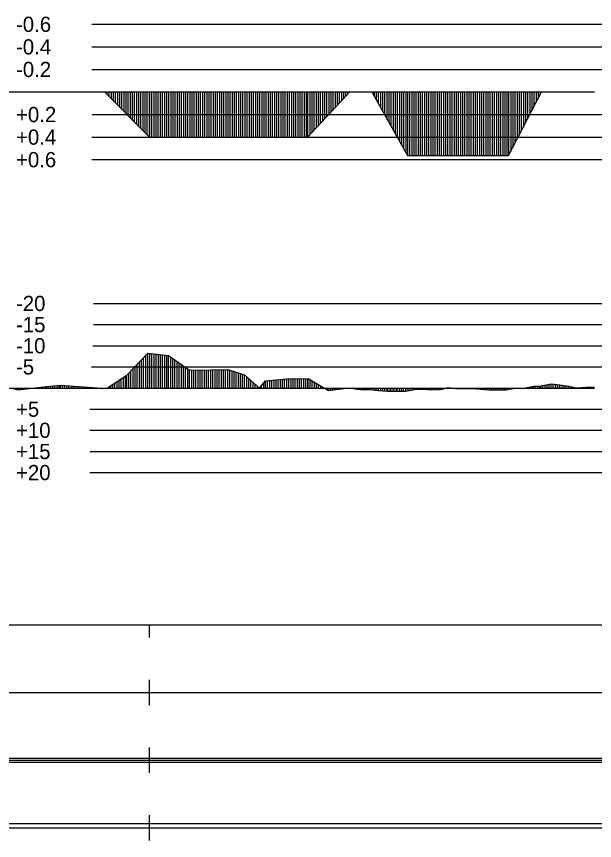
# Model space of a CAD drawing. Extents: x 2 to 10148, y 0 to 380.
# Drawn here: x 1782.6 to 1850.8, y 188.5 to 285.9 of the extents above; entities that cross this region are included whole.
import ezdxf

# ---------------------------------------------------------------- set-up
doc = ezdxf.new("R2010")
doc.units = 0
for name, color, linetype in [('POSUN_CARA', 7, 'Continuous'), ('POSUN_RASTR', 7, 'Continuous'), ('POSUN_TEXT', 7, 'Continuous'), ('RYCHL_C', 7, 'Continuous'), ('RYCHL_RASTR', 7, 'Continuous'), ('ZRYCHL_CARA', 7, 'Continuous'), ('ZRYCHL_RASTR', 7, 'Continuous'), ('ZRYCHL_TEXT', 7, 'Continuous')]:
    doc.layers.add(name, color=color, linetype=linetype)

msp = doc.modelspace()

# ---------------------------------------------------------------- linework, layer by layer
at = {"layer": 'POSUN_CARA'}
for p, q in [((1795.577, 243.536), (1798.063, 246.101)), ((1797.577, 242), (1797.577, 245.599)), ((1797.827, 242), (1797.827, 245.857)), ((1798.063, 246.101), (1800.529, 245.834)), ((1798.063, 242), (1798.063, 246.101)), ((1798.313, 242), (1798.313, 246.074)), ((1798.563, 242), (1798.563, 246.047)), ((1798.813, 242), (1798.813, 246.02)), ((1799.063, 242), (1799.063, 245.993)), ((1799.313, 242), (1799.313, 245.966)), ((1799.563, 242), (1799.563, 245.939)), ((1799.813, 242), (1799.813, 245.911)), ((1800.063, 242), (1800.063, 245.884)), ((1800.313, 242), (1800.313, 245.857)), ((1800.529, 245.834), (1802.999, 244.116)), ((1800.529, 242), (1800.529, 245.834)), ((1800.779, 242), (1800.779, 245.66)), ((1796.577, 242), (1796.577, 244.568)), ((1796.827, 242), (1796.827, 244.826)), ((1797.077, 242), (1797.077, 245.084)), ((1797.327, 242), (1797.327, 245.342)), ((1801.029, 242), (1801.029, 245.486)), ((1801.279, 242), (1801.279, 245.312)), ((1801.529, 242), (1801.529, 245.138)), ((1801.779, 242), (1801.779, 244.965)), ((1802.029, 242), (1802.029, 244.791)), ((1802.279, 242), (1802.279, 244.617)), ((1795.827, 242), (1795.827, 243.794)), ((1796.077, 242), (1796.077, 244.052)), ((1796.327, 242), (1796.327, 244.31)), ((1802.529, 242), (1802.529, 244.443)), ((1802.779, 242), (1802.779, 244.269)), ((1802.999, 244.116), (1805.506, 244.161)), ((1802.999, 242), (1802.999, 244.116)), ((1803.249, 242), (1803.249, 244.12)), ((1803.499, 242), (1803.499, 244.125)), ((1803.749, 242), (1803.749, 244.129)), ((1803.999, 242), (1803.999, 244.134)), ((1804.249, 242), (1804.249, 244.138)), ((1804.499, 242), (1804.499, 244.143)), ((1804.749, 242), (1804.749, 244.147)), ((1804.999, 242), (1804.999, 244.152)), ((1805.249, 242), (1805.249, 244.156)), ((1805.499, 242), (1805.499, 244.161)), ((1805.506, 244.161), (1807.519, 244.183)), ((1805.506, 242), (1805.506, 244.161)), ((1805.756, 242), (1805.756, 244.163)), ((1806.006, 242), (1806.006, 244.166)), ((1806.256, 242), (1806.256, 244.169)), ((1806.506, 242), (1806.506, 244.172)), ((1806.756, 242), (1806.756, 244.175)), ((1807.006, 242), (1807.006, 244.178)), ((1807.256, 242), (1807.256, 244.18)), ((1807.506, 242), (1807.506, 244.183)), ((1807.519, 244.183), (1809.506, 243.573)), ((1807.519, 242), (1807.519, 244.183)), ((1807.769, 242), (1807.769, 244.106)), ((1808.019, 242), (1808.019, 244.03)), ((1808.269, 242), (1808.269, 243.953)), ((1808.519, 242), (1808.519, 243.876)), ((1808.769, 242), (1808.769, 243.799)), ((1809.019, 242), (1809.019, 243.722)), ((1809.269, 242), (1809.269, 243.646)), ((1809.506, 243.573), (1811.265, 241.999)), ((1809.506, 242), (1809.506, 243.573)), ((1793.191, 241.923), (1795.577, 243.536)), ((1794.191, 242), (1794.191, 242.599)), ((1794.441, 242), (1794.441, 242.768)), ((1794.691, 242), (1794.691, 242.937)), ((1794.941, 242), (1794.941, 243.106)), ((1795.191, 242), (1795.191, 243.275)), ((1795.441, 242), (1795.441, 243.444)), ((1795.577, 242), (1795.577, 243.536)), ((1809.756, 242), (1809.756, 243.349)), ((1810.006, 242), (1810.006, 243.125)), ((1810.256, 242), (1810.256, 242.902)), ((1810.506, 242), (1810.506, 242.678)), ((1811.265, 241.999), (1811.974, 242.859)), ((1811.765, 242), (1811.765, 242.606)), ((1811.974, 242.859), (1814.485, 243.092)), ((1811.974, 242), (1811.974, 242.859)), ((1812.224, 242), (1812.224, 242.883)), ((1812.474, 242), (1812.474, 242.906)), ((1812.724, 242), (1812.724, 242.929)), ((1812.974, 242), (1812.974, 242.952)), ((1813.224, 242), (1813.224, 242.975)), ((1813.474, 242), (1813.474, 242.998)), ((1813.724, 242), (1813.724, 243.021)), ((1813.974, 242), (1813.974, 243.044)), ((1814.224, 242), (1814.224, 243.068)), ((1814.474, 242), (1814.474, 243.091)), ((1814.485, 243.092), (1816.991, 243.123)), ((1814.485, 242), (1814.485, 243.092)), ((1814.735, 242), (1814.735, 243.095)), ((1814.985, 242), (1814.985, 243.098)), ((1815.235, 242), (1815.235, 243.101)), ((1815.485, 242), (1815.485, 243.104)), ((1815.735, 242), (1815.735, 243.107)), ((1815.985, 242), (1815.985, 243.11)), ((1816.235, 242), (1816.235, 243.113)), ((1816.485, 242), (1816.485, 243.116)), ((1816.735, 242), (1816.735, 243.119)), ((1816.985, 242), (1816.985, 243.122)), ((1816.991, 243.123), (1819.399, 241.71)), ((1816.991, 242), (1816.991, 243.123)), ((1817.241, 242), (1817.241, 242.976)), ((1817.491, 242), (1817.491, 242.829)), ((1817.741, 242), (1817.741, 242.683)), ((1782.011, 242), (1782.771, 241.789)), ((1782.761, 242), (1782.761, 241.791)), ((1782.771, 241.789), (1786.095, 242.161)), ((1782.771, 242), (1782.771, 241.789)), ((1783.021, 242), (1783.021, 241.817)), ((1783.271, 242), (1783.271, 241.845)), ((1783.521, 242), (1783.521, 241.873)), ((1783.771, 242), (1783.771, 241.901)), ((1784.021, 242), (1784.021, 241.929)), ((1784.271, 242), (1784.271, 241.957)), ((1784.521, 242), (1784.521, 241.985)), ((1784.771, 242), (1784.771, 242.013)), ((1785.021, 242), (1785.021, 242.041)), ((1785.271, 242), (1785.271, 242.069)), ((1785.521, 242), (1785.521, 242.097)), ((1785.771, 242), (1785.771, 242.125)), ((1786.021, 242), (1786.021, 242.153)), ((1786.095, 242.161), (1787.747, 242.344)), ((1786.095, 242), (1786.095, 242.161)), ((1786.345, 242), (1786.345, 242.189)), ((1786.595, 242), (1786.595, 242.216)), ((1786.845, 242), (1786.845, 242.244)), ((1787.095, 242), (1787.095, 242.272)), ((1787.345, 242), (1787.345, 242.3)), ((1787.595, 242), (1787.595, 242.327)), ((1787.747, 242.344), (1793.191, 241.923)), ((1787.747, 242), (1787.747, 242.344)), ((1787.997, 242), (1787.997, 242.325)), ((1788.247, 242), (1788.247, 242.306)), ((1788.497, 242), (1788.497, 242.286)), ((1788.747, 242), (1788.747, 242.267)), ((1788.997, 242), (1788.997, 242.247)), ((1789.247, 242), (1789.247, 242.228)), ((1789.497, 242), (1789.497, 242.209)), ((1789.747, 242), (1789.747, 242.189)), ((1789.997, 242), (1789.997, 242.17)), ((1790.247, 242), (1790.247, 242.151)), ((1790.497, 242), (1790.497, 242.131)), ((1790.747, 242), (1790.747, 242.112)), ((1790.997, 242), (1790.997, 242.093)), ((1791.247, 242), (1791.247, 242.073)), ((1791.497, 242), (1791.497, 242.054)), ((1791.747, 242), (1791.747, 242.035)), ((1791.997, 242), (1791.997, 242.015)), ((1792.247, 242), (1792.247, 241.996)), ((1792.497, 242), (1792.497, 241.976)), ((1792.747, 242), (1792.747, 241.957)), ((1792.997, 242), (1792.997, 241.938)), ((1793.191, 242), (1793.191, 241.923)), ((1793.441, 242), (1793.441, 242.092)), ((1793.691, 242), (1793.691, 242.261)), ((1793.941, 242), (1793.941, 242.43)), ((1810.756, 242), (1810.756, 242.455)), ((1811.006, 242), (1811.006, 242.231)), ((1811.256, 242), (1811.256, 242.007)), ((1811.265, 242), (1811.265, 241.999)), ((1811.515, 242), (1811.515, 242.303)), ((1817.991, 242), (1817.991, 242.536)), ((1818.241, 242), (1818.241, 242.389)), ((1818.491, 242), (1818.491, 242.243)), ((1818.741, 242), (1818.741, 242.096)), ((1818.991, 242), (1818.991, 241.949)), ((1819.241, 242), (1819.241, 241.803)), ((1819.399, 241.71), (1821.799, 242.027)), ((1819.399, 242), (1819.399, 241.71)), ((1819.649, 242), (1819.649, 241.743)), ((1819.899, 242), (1819.899, 241.776)), ((1820.149, 242), (1820.149, 241.809)), ((1820.399, 242), (1820.399, 241.842)), ((1820.649, 242), (1820.649, 241.875)), ((1820.899, 242), (1820.899, 241.908)), ((1821.149, 242), (1821.149, 241.941)), ((1821.399, 242), (1821.399, 241.974)), ((1821.649, 242), (1821.649, 242.007)), ((1821.799, 242.027), (1822.779, 241.854)), ((1821.799, 242), (1821.799, 242.027)), ((1822.049, 242), (1822.049, 241.983)), ((1822.299, 242), (1822.299, 241.939)), ((1822.549, 242), (1822.549, 241.895)), ((1822.779, 242), (1822.779, 241.854)), ((1822.779, 241.854), (1823.24, 241.812)), ((1823.029, 242), (1823.029, 241.831)), ((1823.24, 242), (1823.24, 241.812)), ((1823.24, 241.812), (1824.254, 241.825)), ((1823.49, 242), (1823.49, 241.815)), ((1823.74, 242), (1823.74, 241.818)), ((1823.99, 242), (1823.99, 241.822)), ((1824.24, 242), (1824.24, 241.825)), ((1824.254, 242), (1824.254, 241.825)), ((1824.254, 241.825), (1825.286, 241.692)), ((1824.504, 242), (1824.504, 241.793)), ((1824.754, 242), (1824.754, 241.761)), ((1825.004, 242), (1825.004, 241.728)), ((1825.254, 242), (1825.254, 241.696)), ((1825.286, 242), (1825.286, 241.692)), ((1825.286, 241.692), (1826.387, 241.636)), ((1825.536, 242), (1825.536, 241.679)), ((1825.786, 242), (1825.786, 241.667)), ((1826.036, 242), (1826.036, 241.654)), ((1826.286, 242), (1826.286, 241.642)), ((1826.387, 242), (1826.387, 241.636)), ((1826.387, 241.636), (1827.488, 241.611)), ((1826.637, 242), (1826.637, 241.631)), ((1826.887, 242), (1826.887, 241.625)), ((1827.137, 242), (1827.137, 241.619)), ((1827.387, 242), (1827.387, 241.613)), ((1827.488, 242), (1827.488, 241.611)), ((1827.488, 241.611), (1828.528, 241.625)), ((1827.738, 242), (1827.738, 241.614)), ((1827.988, 242), (1827.988, 241.617)), ((1828.238, 242), (1828.238, 241.621)), ((1828.488, 242), (1828.488, 241.624)), ((1828.528, 242), (1828.528, 241.625)), ((1828.528, 241.625), (1829.558, 241.812)), ((1828.778, 242), (1828.778, 241.67)), ((1829.028, 242), (1829.028, 241.715)), ((1829.278, 242), (1829.278, 241.761)), ((1829.528, 242), (1829.528, 241.806)), ((1829.558, 242), (1829.558, 241.812)), ((1829.558, 241.812), (1830.577, 241.845)), ((1829.808, 242), (1829.808, 241.82)), ((1830.058, 242), (1830.058, 241.828)), ((1830.308, 242), (1830.308, 241.836)), ((1830.558, 242), (1830.558, 241.845)), ((1830.577, 242), (1830.577, 241.845)), ((1830.577, 241.845), (1831.604, 241.771)), ((1830.827, 242), (1830.827, 241.827)), ((1831.077, 242), (1831.077, 241.809)), ((1831.327, 242), (1831.327, 241.791)), ((1831.577, 242), (1831.577, 241.773)), ((1831.604, 242), (1831.604, 241.771)), ((1831.604, 241.771), (1832.667, 241.842)), ((1831.854, 242), (1831.854, 241.788)), ((1832.104, 242), (1832.104, 241.804)), ((1832.354, 242), (1832.354, 241.821)), ((1832.604, 242), (1832.604, 241.838)), ((1832.667, 241.842), (1833.546, 242.062)), ((1832.667, 242), (1832.667, 241.842)), ((1832.917, 242), (1832.917, 241.904)), ((1833.167, 242), (1833.167, 241.967)), ((1833.417, 242), (1833.417, 242.03)), ((1833.546, 242.062), (1834.46, 241.935)), ((1833.546, 242), (1833.546, 242.062)), ((1833.796, 242), (1833.796, 242.027)), ((1834.046, 242), (1834.046, 241.992)), ((1834.296, 242), (1834.296, 241.957)), ((1834.46, 242), (1834.46, 241.935)), ((1834.46, 241.935), (1835.486, 241.958)), ((1834.71, 242), (1834.71, 241.94)), ((1834.96, 242), (1834.96, 241.946)), ((1835.21, 242), (1835.21, 241.952)), ((1835.46, 242), (1835.46, 241.957)), ((1835.486, 242), (1835.486, 241.958)), ((1835.486, 241.958), (1836.394, 241.952)), ((1835.736, 242), (1835.736, 241.956)), ((1835.986, 242), (1835.986, 241.955)), ((1836.236, 242), (1836.236, 241.953)), ((1836.394, 242), (1836.394, 241.952)), ((1836.394, 241.952), (1837.375, 241.847)), ((1836.644, 242), (1836.644, 241.925)), ((1836.894, 242), (1836.894, 241.898)), ((1837.144, 242), (1837.144, 241.872)), ((1837.375, 242), (1837.375, 241.847)), ((1837.375, 241.847), (1838.388, 241.801)), ((1837.625, 242), (1837.625, 241.836)), ((1837.875, 242), (1837.875, 241.824)), ((1838.125, 242), (1838.125, 241.813)), ((1838.375, 242), (1838.375, 241.801)), ((1838.388, 242), (1838.388, 241.801)), ((1838.388, 241.801), (1839.453, 241.785)), ((1838.638, 242), (1838.638, 241.797)), ((1838.888, 242), (1838.888, 241.793)), ((1839.138, 242), (1839.138, 241.79)), ((1839.388, 242), (1839.388, 241.786)), ((1839.453, 242), (1839.453, 241.785)), ((1839.453, 241.785), (1840.415, 241.796)), ((1839.703, 242), (1839.703, 241.788)), ((1839.953, 242), (1839.953, 241.791)), ((1840.203, 242), (1840.203, 241.793)), ((1840.415, 242), (1840.415, 241.796)), ((1840.415, 241.796), (1841.435, 241.983)), ((1840.665, 242), (1840.665, 241.841)), ((1840.915, 242), (1840.915, 241.887)), ((1841.165, 242), (1841.165, 241.933)), ((1841.415, 242), (1841.415, 241.979)), ((1841.435, 242), (1841.435, 241.983)), ((1841.435, 241.983), (1842.484, 241.968)), ((1841.685, 242), (1841.685, 241.979)), ((1841.935, 242), (1841.935, 241.976)), ((1842.185, 242), (1842.185, 241.972)), ((1842.435, 242), (1842.435, 241.969)), ((1842.484, 241.968), (1843.619, 242.217)), ((1842.484, 242), (1842.484, 241.968)), ((1842.734, 242), (1842.734, 242.023)), ((1842.984, 242), (1842.984, 242.078)), ((1843.234, 242), (1843.234, 242.132)), ((1843.484, 242), (1843.484, 242.187)), ((1843.619, 242.217), (1844.485, 242.232)), ((1843.619, 242), (1843.619, 242.217)), ((1843.869, 242), (1843.869, 242.221)), ((1844.119, 242), (1844.119, 242.225)), ((1844.369, 242), (1844.369, 242.23)), ((1844.485, 242.232), (1844.739, 242.309)), ((1844.485, 242), (1844.485, 242.232)), ((1844.735, 242), (1844.735, 242.307)), ((1844.739, 242.309), (1845.708, 242.477)), ((1844.739, 242), (1844.739, 242.309)), ((1844.989, 242), (1844.989, 242.352)), ((1845.239, 242), (1845.239, 242.396)), ((1845.489, 242), (1845.489, 242.439)), ((1845.708, 242.477), (1846.741, 242.366)), ((1845.708, 242), (1845.708, 242.477)), ((1845.958, 242), (1845.958, 242.45)), ((1846.208, 242), (1846.208, 242.423)), ((1846.458, 242), (1846.458, 242.396)), ((1846.708, 242), (1846.708, 242.369)), ((1846.741, 242.366), (1847.811, 242.204)), ((1846.741, 242), (1846.741, 242.366)), ((1846.991, 242), (1846.991, 242.328)), ((1847.241, 242), (1847.241, 242.29)), ((1847.491, 242), (1847.491, 242.253)), ((1847.741, 242), (1847.741, 242.215)), ((1847.811, 242.204), (1848.717, 242.041)), ((1847.811, 242), (1847.811, 242.204)), ((1848.061, 242), (1848.061, 242.159)), ((1848.311, 242), (1848.311, 242.114)), ((1848.561, 242), (1848.561, 242.069)), ((1848.717, 242.041), (1849.84, 242.082)), ((1848.717, 242), (1848.717, 242.041)), ((1848.967, 242), (1848.967, 242.05)), ((1849.217, 242), (1849.217, 242.059)), ((1849.467, 242), (1849.467, 242.068)), ((1849.717, 242), (1849.717, 242.078)), ((1849.84, 242.082), (1850.829, 242.085)), ((1849.84, 242), (1849.84, 242.082)), ((1850.09, 242), (1850.09, 242.083)), ((1850.34, 242), (1850.34, 242.083)), ((1850.59, 242), (1850.59, 242.084))]:
    msp.add_line(p, q, dxfattribs=at)
at = {"layer": 'POSUN_RASTR'}
for p, q in [((1791.635, 252), (1984.447, 252)), ((1791.635, 249.5), (1984.418, 249.5)), ((1791.559, 247), (1984.418, 247)), ((1791.405, 244.5), (1984.404, 244.5)), ((1245.39, 242), (1850.829, 242)), ((1791.233, 239.5), (1984.418, 239.5)), ((1791.218, 237), (1984.404, 237)), ((1791.226, 234.5), (1984.407, 234.5)), ((1791.226, 232), (1984.407, 232))]:
    msp.add_line(p, q, dxfattribs=at)
at = {"layer": 'RYCHL_C'}
msp.add_line((1511.646, 190.5), (1851.98, 190.5), dxfattribs=at)
at = {"layer": 'RYCHL_RASTR'}
for p, q in [((1245.39, 214), (1854.715, 214)), ((1798.283, 212.5), (1798.283, 214)), ((1798.283, 204.5), (1798.283, 207.5)), ((1245.39, 206), (1854.514, 206)), ((1798.283, 196.5), (1798.283, 199.5)), ((1245.39, 198.25), (1854.281, 198.25)), ((1245.39, 198), (1854.244, 198)), ((1245.39, 197.75), (1854.219, 197.75)), ((1798.283, 188.5), (1798.283, 191.5)), ((1245.39, 190), (1854.257, 190))]:
    msp.add_line(p, q, dxfattribs=at)
at = {"layer": 'ZRYCHL_CARA'}
for p, q in [((1245.39, 277), (1850.829, 277)), ((1792.972, 277), (1798.272, 271.643)), ((1793.222, 277), (1793.222, 276.747)), ((1793.472, 277), (1793.472, 276.495)), ((1793.722, 277), (1793.722, 276.242)), ((1793.972, 277), (1793.972, 275.989)), ((1794.222, 277), (1794.222, 275.736)), ((1794.472, 277), (1794.472, 275.484)), ((1794.722, 277), (1794.722, 275.231)), ((1794.972, 277), (1794.972, 274.978)), ((1795.222, 277), (1795.222, 274.726)), ((1795.472, 277), (1795.472, 274.473)), ((1795.722, 277), (1795.722, 274.22)), ((1795.972, 277), (1795.972, 273.968)), ((1796.222, 277), (1796.222, 273.715)), ((1796.472, 277), (1796.472, 273.462)), ((1796.722, 277), (1796.722, 273.209)), ((1796.972, 277), (1796.972, 272.957)), ((1797.222, 277), (1797.222, 272.704)), ((1797.472, 277), (1797.472, 272.451)), ((1797.722, 277), (1797.722, 272.199)), ((1797.972, 277), (1797.972, 271.946)), ((1798.222, 277), (1798.222, 271.693)), ((1798.272, 277), (1798.272, 271.643)), ((1798.522, 277), (1798.522, 271.643)), ((1798.772, 277), (1798.772, 271.643)), ((1799.022, 277), (1799.022, 271.643)), ((1799.272, 277), (1799.272, 271.643)), ((1799.522, 277), (1799.522, 271.643)), ((1799.772, 277), (1799.772, 271.643)), ((1800.022, 277), (1800.022, 271.643)), ((1800.272, 277), (1800.272, 271.643)), ((1800.522, 277), (1800.522, 271.643)), ((1800.772, 277), (1800.772, 271.643)), ((1801.022, 277), (1801.022, 271.643)), ((1801.272, 277), (1801.272, 271.643)), ((1801.522, 277), (1801.522, 271.643)), ((1801.772, 277), (1801.772, 271.643)), ((1802.022, 277), (1802.022, 271.643)), ((1802.272, 277), (1802.272, 271.643)), ((1802.522, 277), (1802.522, 271.643)), ((1802.772, 277), (1802.772, 271.643)), ((1803.022, 277), (1803.022, 271.643)), ((1803.272, 277), (1803.272, 271.643)), ((1803.522, 277), (1803.522, 271.643)), ((1803.772, 277), (1803.772, 271.643)), ((1804.022, 277), (1804.022, 271.643)), ((1804.272, 277), (1804.272, 271.643)), ((1804.522, 277), (1804.522, 271.643)), ((1804.772, 277), (1804.772, 271.643)), ((1805.022, 277), (1805.022, 271.643)), ((1805.272, 277), (1805.272, 271.643)), ((1805.522, 277), (1805.522, 271.643)), ((1805.772, 277), (1805.772, 271.643)), ((1806.022, 277), (1806.022, 271.643)), ((1806.272, 277), (1806.272, 271.643)), ((1806.522, 277), (1806.522, 271.643)), ((1806.772, 277), (1806.772, 271.643)), ((1807.022, 277), (1807.022, 271.643)), ((1807.272, 277), (1807.272, 271.643)), ((1807.522, 277), (1807.522, 271.643)), ((1807.772, 277), (1807.772, 271.643)), ((1808.022, 277), (1808.022, 271.643)), ((1808.272, 277), (1808.272, 271.643)), ((1808.522, 277), (1808.522, 271.643)), ((1808.772, 277), (1808.772, 271.643)), ((1809.022, 277), (1809.022, 271.643)), ((1809.272, 277), (1809.272, 271.643)), ((1809.522, 277), (1809.522, 271.643)), ((1809.772, 277), (1809.772, 271.643)), ((1810.022, 277), (1810.022, 271.643)), ((1810.272, 277), (1810.272, 271.643)), ((1810.522, 277), (1810.522, 271.643)), ((1810.772, 277), (1810.772, 271.643)), ((1811.022, 277), (1811.022, 271.643)), ((1811.272, 277), (1811.272, 271.643)), ((1811.522, 277), (1811.522, 271.643)), ((1811.772, 277), (1811.772, 271.643)), ((1812.022, 277), (1812.022, 271.643)), ((1812.272, 277), (1812.272, 271.643)), ((1812.522, 277), (1812.522, 271.643)), ((1812.772, 277), (1812.772, 271.643)), ((1813.022, 277), (1813.022, 271.643)), ((1813.272, 277), (1813.272, 271.643)), ((1813.522, 277), (1813.522, 271.643)), ((1813.772, 277), (1813.772, 271.643)), ((1814.022, 277), (1814.022, 271.643)), ((1814.272, 277), (1814.272, 271.643)), ((1814.522, 277), (1814.522, 271.643)), ((1814.772, 277), (1814.772, 271.643)), ((1815.022, 277), (1815.022, 271.643)), ((1815.272, 277), (1815.272, 271.643)), ((1815.522, 277), (1815.522, 271.643)), ((1815.772, 277), (1815.772, 271.643)), ((1816.022, 277), (1816.022, 271.643)), ((1816.272, 277), (1816.272, 271.643)), ((1816.522, 277), (1816.522, 271.643)), ((1816.772, 277), (1816.772, 271.643)), ((1816.937, 277), (1816.937, 271.643)), ((1816.937, 271.643), (1821.937, 277)), ((1817.187, 277), (1817.187, 271.911)), ((1817.437, 277), (1817.437, 272.178)), ((1817.687, 277), (1817.687, 272.446)), ((1817.937, 277), (1817.937, 272.714)), ((1818.187, 277), (1818.187, 272.982)), ((1818.437, 277), (1818.437, 273.25)), ((1818.687, 277), (1818.687, 273.518)), ((1818.937, 277), (1818.937, 273.786)), ((1819.187, 277), (1819.187, 274.053)), ((1819.437, 277), (1819.437, 274.321)), ((1819.687, 277), (1819.687, 274.589)), ((1819.937, 277), (1819.937, 274.857)), ((1820.187, 277), (1820.187, 275.125)), ((1820.437, 277), (1820.437, 275.393)), ((1820.687, 277), (1820.687, 275.661)), ((1820.937, 277), (1820.937, 275.929)), ((1821.187, 277), (1821.187, 276.196)), ((1821.437, 277), (1821.437, 276.464)), ((1821.687, 277), (1821.687, 276.732)), ((1824.535, 277), (1828.735, 269.484)), ((1824.785, 277), (1824.785, 276.553)), ((1825.035, 277), (1825.035, 276.105)), ((1825.285, 277), (1825.285, 275.658)), ((1825.535, 277), (1825.535, 275.21)), ((1825.785, 277), (1825.785, 274.763)), ((1826.035, 277), (1826.035, 274.316)), ((1826.285, 277), (1826.285, 273.868)), ((1826.535, 277), (1826.535, 273.421)), ((1826.785, 277), (1826.785, 272.973)), ((1827.035, 277), (1827.035, 272.526)), ((1827.285, 277), (1827.285, 272.079)), ((1827.535, 277), (1827.535, 271.631)), ((1827.785, 277), (1827.785, 271.184)), ((1828.035, 277), (1828.035, 270.736)), ((1828.285, 277), (1828.285, 270.289)), ((1828.535, 277), (1828.535, 269.842)), ((1828.735, 277), (1828.735, 269.484)), ((1828.985, 277), (1828.985, 269.484)), ((1829.235, 277), (1829.235, 269.484)), ((1829.485, 277), (1829.485, 269.484)), ((1829.735, 277), (1829.735, 269.484)), ((1829.985, 277), (1829.985, 269.484)), ((1830.235, 277), (1830.235, 269.484)), ((1830.485, 277), (1830.485, 269.484)), ((1830.735, 277), (1830.735, 269.484)), ((1830.985, 277), (1830.985, 269.484)), ((1831.235, 277), (1831.235, 269.484)), ((1831.485, 277), (1831.485, 269.484)), ((1831.735, 277), (1831.735, 269.484)), ((1831.985, 277), (1831.985, 269.484)), ((1832.235, 277), (1832.235, 269.484)), ((1832.485, 277), (1832.485, 269.484)), ((1832.735, 277), (1832.735, 269.484)), ((1832.985, 277), (1832.985, 269.484)), ((1833.235, 277), (1833.235, 269.484)), ((1833.485, 277), (1833.485, 269.484)), ((1833.735, 277), (1833.735, 269.484)), ((1833.985, 277), (1833.985, 269.484)), ((1834.235, 277), (1834.235, 269.484)), ((1834.485, 277), (1834.485, 269.484)), ((1834.735, 277), (1834.735, 269.484)), ((1834.985, 277), (1834.985, 269.484)), ((1835.235, 277), (1835.235, 269.484)), ((1835.485, 277), (1835.485, 269.484)), ((1835.735, 277), (1835.735, 269.484)), ((1835.985, 277), (1835.985, 269.484)), ((1836.235, 277), (1836.235, 269.484)), ((1836.485, 277), (1836.485, 269.484)), ((1836.735, 277), (1836.735, 269.484)), ((1836.985, 277), (1836.985, 269.484)), ((1837.235, 277), (1837.235, 269.484)), ((1837.485, 277), (1837.485, 269.484)), ((1837.735, 277), (1837.735, 269.484)), ((1837.985, 277), (1837.985, 269.484)), ((1838.235, 277), (1838.235, 269.484)), ((1838.485, 277), (1838.485, 269.484)), ((1838.735, 277), (1838.735, 269.484)), ((1838.985, 277), (1838.985, 269.484)), ((1839.235, 277), (1839.235, 269.484)), ((1839.485, 277), (1839.485, 269.484)), ((1839.735, 277), (1839.735, 269.484)), ((1839.985, 277), (1839.985, 269.484)), ((1840.235, 277), (1840.235, 269.484)), ((1840.485, 277), (1840.485, 269.484)), ((1840.68, 277), (1840.68, 269.484)), ((1840.68, 269.484), (1844.58, 277)), ((1840.93, 277), (1840.93, 269.965)), ((1841.18, 277), (1841.18, 270.447)), ((1841.43, 277), (1841.43, 270.929)), ((1841.68, 277), (1841.68, 271.411)), ((1841.93, 277), (1841.93, 271.893)), ((1842.18, 277), (1842.18, 272.375)), ((1842.43, 277), (1842.43, 272.856)), ((1842.68, 277), (1842.68, 273.338)), ((1842.93, 277), (1842.93, 273.82)), ((1843.18, 277), (1843.18, 274.302)), ((1843.43, 277), (1843.43, 274.784)), ((1843.68, 277), (1843.68, 275.265)), ((1843.93, 277), (1843.93, 275.747)), ((1844.18, 277), (1844.18, 276.229)), ((1844.43, 277), (1844.43, 276.711)), ((1798.272, 271.643), (1816.937, 271.643)), ((1828.735, 269.484), (1840.68, 269.484))]:
    msp.add_line(p, q, dxfattribs=at)
at = {"layer": 'ZRYCHL_RASTR'}
for p, q in [((1791.446, 285), (1999.268, 285)), ((1791.454, 282.333), (1999.318, 282.333)), ((1791.447, 279.667), (1999.181, 279.667)), ((1791.482, 274.333), (1999.082, 274.333)), ((1791.477, 271.667), (1999.007, 271.667)), ((1791.438, 269), (1998.931, 269))]:
    msp.add_line(p, q, dxfattribs=at)

# ---------------------------------------------------------------- texts
at = {"layer": 'POSUN_TEXT'}
for s, p in [('-20', (1782.5, 251.1)), ('-15', (1782.5, 248.6)), ('-10', (1782.5, 246.1)), ('-5', (1782.5, 243.6)), ('+5', (1782.5, 238.6)), ('+10', (1782.5, 236.1)), ('+15', (1782.5, 233.6)), ('+20', (1782.5, 231.1))]:
    msp.add_text(s, height=1.8, dxfattribs=at).set_placement(p)
at = {"layer": 'ZRYCHL_TEXT'}
for s, p in [('-0.6', (1782.5, 284.1)), ('-0.4', (1782.5, 281.433)), ('-0.2', (1782.5, 278.767)), ('+0.2', (1782.5, 273.433)), ('+0.4', (1782.5, 270.767)), ('+0.6', (1782.5, 268.1))]:
    msp.add_text(s, height=1.8, dxfattribs=at).set_placement(p)

doc.saveas('drawing.dxf')
